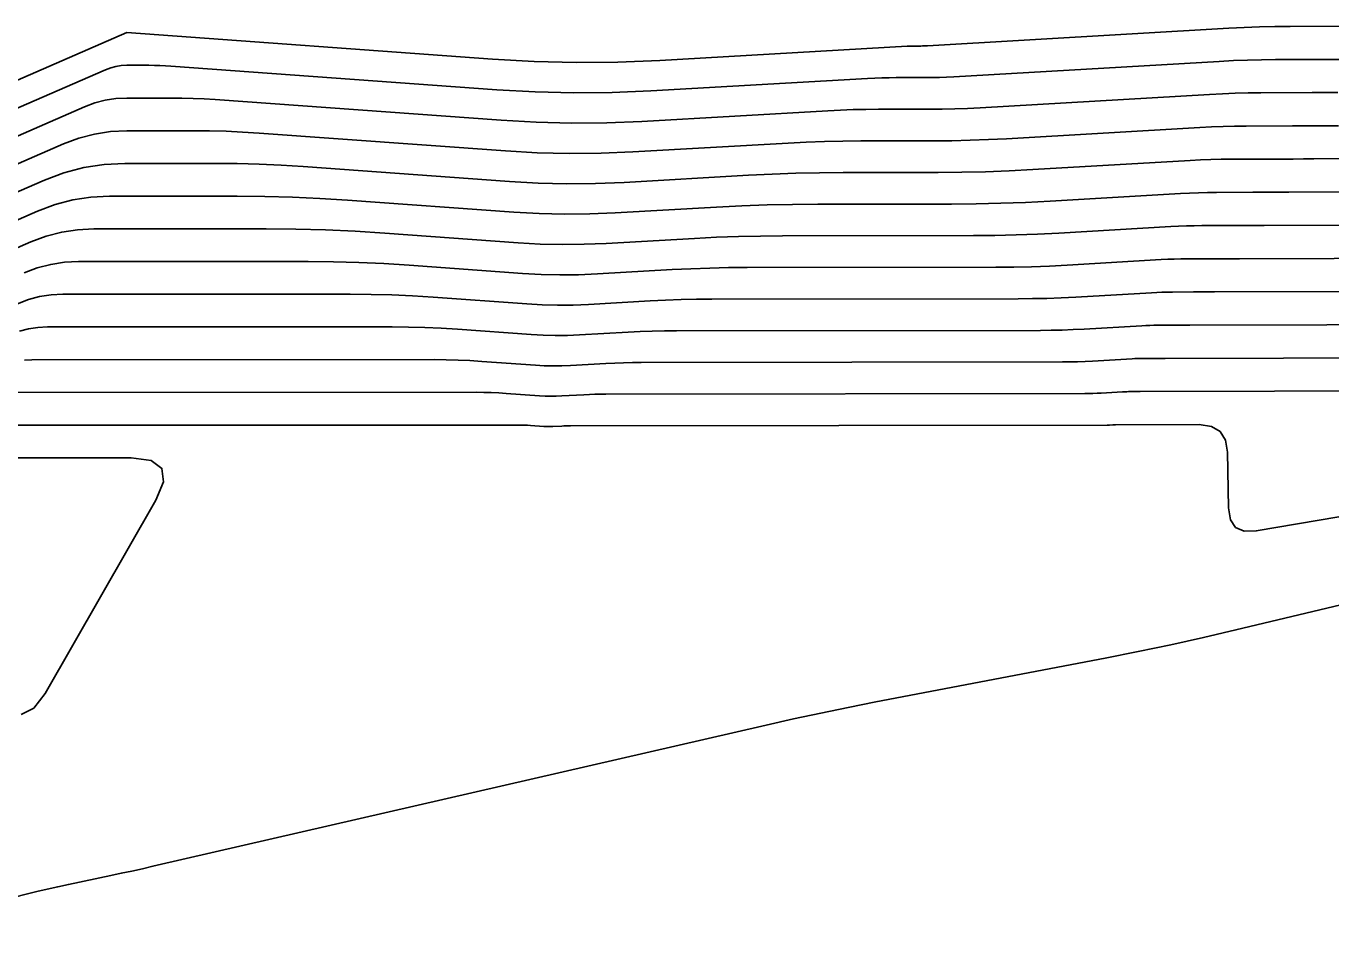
# Model space of a CAD drawing. Extents: x 1768942 to 1774819, y 723037 to 732099.
# Drawn here: x 1770678.8 to 1770732.7, y 731487.3 to 731525.1 of the extents above; entities that cross this region are included whole.
import ezdxf

# ---------------------------------------------------------------- set-up
doc = ezdxf.new("R2010")
doc.units = 0
doc.layers.add('R_Contours', color=7, linetype='Continuous')

msp = doc.modelspace()

# ---------------------------------------------------------------- linework, layer by layer
at = {"layer": 'R_Contours'}
for points in [[(1770734.721, 731525.121), (1770731.017, 731525.108), (1770730.384, 731525.102), (1770729.751, 731525.087), (1770729.119, 731525.063), (1770728.487, 731525.031), (1770716.045, 731524.308), (1770715.976, 731524.305), (1770715.906, 731524.302), (1770715.837, 731524.301), (1770715.767, 731524.3), (1770715.488, 731524.3), (1770715.419, 731524.299), (1770715.349, 731524.298), (1770715.279, 731524.295), (1770715.21, 731524.292), (1770704.995, 731523.708), (1770703.269, 731523.638), (1770701.544, 731523.623), (1770699.82, 731523.664), (1770698.095, 731523.761), (1770683, 731524.852), (1770682.997, 731524.852), (1770673.872, 731520.885)], [(1770674.329, 731519.931), (1770682.129, 731523.322), (1770682.34, 731523.401), (1770682.556, 731523.458), (1770682.776, 731523.492), (1770683.001, 731523.503), (1770683.912, 731523.503), (1770684.139, 731523.501), (1770684.367, 731523.495), (1770684.594, 731523.485), (1770684.821, 731523.471), (1770698.272, 731522.498), (1770699.86, 731522.409), (1770701.449, 731522.371), (1770703.038, 731522.385), (1770704.627, 731522.45), (1770713.572, 731522.96), (1770713.868, 731522.975), (1770714.165, 731522.986), (1770714.461, 731522.993), (1770714.758, 731522.995), (1770715.946, 731522.996), (1770716.243, 731522.999), (1770716.539, 731523.005), (1770716.836, 731523.016), (1770717.133, 731523.031), (1770728.087, 731523.667), (1770728.667, 731523.697), (1770729.248, 731523.719), (1770729.828, 731523.733), (1770730.409, 731523.739), (1770733.301, 731523.749)], [(1770732.976, 731522.38), (1770732.447, 731522.378), (1770731.918, 731522.376), (1770729.802, 731522.369), (1770729.273, 731522.363), (1770728.744, 731522.351), (1770728.216, 731522.331), (1770727.687, 731522.304), (1770718.22, 731521.754), (1770717.696, 731521.728), (1770717.173, 731521.708), (1770716.649, 731521.697), (1770716.125, 731521.692), (1770714.028, 731521.69), (1770713.504, 731521.686), (1770712.98, 731521.674), (1770712.457, 731521.655), (1770711.933, 731521.629), (1770704.259, 731521.191), (1770702.806, 731521.131), (1770701.353, 731521.119), (1770699.901, 731521.153), (1770698.449, 731521.235), (1770686.642, 731522.089), (1770686.188, 731522.117), (1770685.734, 731522.138), (1770685.28, 731522.15), (1770684.825, 731522.154), (1770683.005, 731522.154), (1770682.554, 731522.131), (1770682.114, 731522.063), (1770681.682, 731521.95), (1770681.26, 731521.791), (1770674.787, 731518.977)], [(1770733.011, 731521.011), (1770732.534, 731521.01), (1770732.057, 731521.009), (1770731.58, 731521.007), (1770731.103, 731521.006), (1770729.194, 731520.999), (1770728.717, 731520.994), (1770728.241, 731520.983), (1770727.764, 731520.965), (1770727.288, 731520.941), (1770719.307, 731520.477), (1770718.557, 731520.439), (1770717.806, 731520.411), (1770717.055, 731520.395), (1770716.304, 731520.388), (1770713.298, 731520.385), (1770712.547, 731520.379), (1770711.796, 731520.362), (1770711.045, 731520.335), (1770710.295, 731520.298), (1770703.892, 731519.932), (1770702.575, 731519.878), (1770701.258, 731519.867), (1770699.941, 731519.898), (1770698.625, 731519.972), (1770688.464, 731520.707), (1770687.783, 731520.75), (1770687.101, 731520.781), (1770686.42, 731520.799), (1770685.738, 731520.805), (1770683.008, 731520.805), (1770682.333, 731520.771), (1770681.672, 731520.669), (1770681.024, 731520.499), (1770680.392, 731520.261), (1770675.245, 731518.023)], [(1770737.432, 731519.654), (1770731.987, 731519.64), (1770731.562, 731519.639), (1770731.137, 731519.638), (1770730.712, 731519.637), (1770730.287, 731519.635), (1770728.587, 731519.629), (1770728.162, 731519.625), (1770727.737, 731519.615), (1770727.312, 731519.599), (1770726.888, 731519.577), (1770720.394, 731519.2), (1770719.417, 731519.15), (1770718.439, 731519.114), (1770717.461, 731519.093), (1770716.483, 731519.085), (1770712.568, 731519.08), (1770711.59, 731519.072), (1770710.612, 731519.051), (1770709.634, 731519.015), (1770708.657, 731518.966), (1770703.524, 731518.673), (1770702.343, 731518.625), (1770701.162, 731518.615), (1770699.982, 731518.643), (1770698.802, 731518.709), (1770690.285, 731519.325), (1770689.377, 731519.383), (1770688.469, 731519.423), (1770687.56, 731519.448), (1770686.65, 731519.456), (1770682.927, 731519.456), (1770682.068, 731519.412), (1770681.228, 731519.282), (1770680.405, 731519.066), (1770679.6, 731518.764), (1770675.702, 731517.069)], [(1770738.016, 731518.287), (1770730.964, 731518.269), (1770730.591, 731518.268), (1770730.218, 731518.267), (1770729.845, 731518.266), (1770729.472, 731518.265), (1770727.979, 731518.26), (1770727.606, 731518.256), (1770727.233, 731518.247), (1770726.861, 731518.233), (1770726.488, 731518.214), (1770721.114, 731517.902), (1770720.093, 731517.85), (1770719.073, 731517.812), (1770718.052, 731517.789), (1770717.03, 731517.781), (1770711.52, 731517.775), (1770710.473, 731517.766), (1770709.427, 731517.743), (1770708.382, 731517.706), (1770707.336, 731517.653), (1770703.156, 731517.415), (1770702.112, 731517.372), (1770701.067, 731517.363), (1770700.023, 731517.388), (1770698.979, 731517.446), (1770692.106, 731517.943), (1770690.971, 731518.015), (1770689.836, 731518.066), (1770688.7, 731518.097), (1770687.563, 731518.107), (1770682.286, 731518.106), (1770681.521, 731518.068), (1770680.772, 731517.952), (1770680.039, 731517.759), (1770679.322, 731517.49), (1770676.16, 731516.115)], [(1770739.074, 731516.921), (1770729.941, 731516.898), (1770729.619, 731516.897), (1770729.298, 731516.896), (1770728.977, 731516.895), (1770728.656, 731516.894), (1770727.372, 731516.89), (1770727.051, 731516.886), (1770726.73, 731516.879), (1770726.409, 731516.867), (1770726.089, 731516.85), (1770721.463, 731516.582), (1770720.585, 731516.537), (1770719.707, 731516.505), (1770718.828, 731516.485), (1770717.949, 731516.478), (1770710.062, 731516.469), (1770709.152, 731516.462), (1770708.243, 731516.442), (1770707.333, 731516.409), (1770706.424, 731516.363), (1770702.789, 731516.156), (1770701.88, 731516.119), (1770700.972, 731516.111), (1770700.063, 731516.132), (1770699.155, 731516.183), (1770693.647, 731516.582), (1770692.426, 731516.659), (1770691.204, 731516.714), (1770689.981, 731516.747), (1770688.757, 731516.758), (1770681.646, 731516.757), (1770680.974, 731516.723), (1770680.317, 731516.622), (1770679.673, 731516.453), (1770679.044, 731516.216), (1770676.555, 731515.134)], [(1770678.766, 731514.942), (1770679.308, 731515.146), (1770679.861, 731515.291), (1770680.427, 731515.379), (1770681.005, 731515.408), (1770690.492, 731515.409), (1770691.532, 731515.4), (1770692.571, 731515.372), (1770693.61, 731515.325), (1770694.649, 731515.259), (1770699.332, 731514.92), (1770700.104, 731514.877), (1770700.876, 731514.859), (1770701.649, 731514.865), (1770702.421, 731514.897), (1770705.512, 731515.074), (1770706.285, 731515.112), (1770707.058, 731515.14), (1770707.831, 731515.157), (1770708.605, 731515.164), (1770718.867, 731515.175), (1770719.604, 731515.181), (1770720.34, 731515.197), (1770721.076, 731515.224), (1770721.812, 731515.262), (1770725.689, 731515.487), (1770725.958, 731515.501), (1770726.226, 731515.511), (1770726.495, 731515.517), (1770726.764, 731515.52), (1770727.841, 731515.524), (1770728.11, 731515.525), (1770728.379, 731515.525), (1770728.648, 731515.526), (1770728.917, 731515.527), (1770740.655, 731515.557)], [(1770678.488, 731513.668), (1770678.942, 731513.839), (1770679.406, 731513.961), (1770679.88, 731514.034), (1770680.365, 731514.058), (1770692.226, 731514.06), (1770693.083, 731514.052), (1770693.939, 731514.029), (1770694.795, 731513.991), (1770695.65, 731513.937), (1770699.509, 731513.658), (1770700.145, 731513.622), (1770700.781, 731513.607), (1770701.417, 731513.612), (1770702.054, 731513.638), (1770704.6, 731513.784), (1770705.236, 731513.816), (1770705.873, 731513.839), (1770706.51, 731513.853), (1770707.148, 731513.858), (1770719.785, 731513.872), (1770720.38, 731513.877), (1770720.974, 731513.89), (1770721.568, 731513.912), (1770722.161, 731513.942), (1770725.289, 731514.123), (1770725.506, 731514.135), (1770725.723, 731514.143), (1770725.94, 731514.148), (1770726.157, 731514.15), (1770727.025, 731514.153), (1770727.242, 731514.154), (1770727.459, 731514.155), (1770727.677, 731514.155), (1770727.894, 731514.156), (1770742.236, 731514.193)], [(1770743.817, 731512.828), (1770726.87, 731512.785), (1770726.705, 731512.784), (1770726.54, 731512.784), (1770726.375, 731512.783), (1770726.21, 731512.783), (1770725.549, 731512.78), (1770725.384, 731512.779), (1770725.219, 731512.775), (1770725.054, 731512.769), (1770724.889, 731512.76), (1770722.511, 731512.622), (1770722.059, 731512.599), (1770721.607, 731512.582), (1770721.156, 731512.572), (1770720.704, 731512.569), (1770705.691, 731512.552), (1770705.19, 731512.548), (1770704.689, 731512.537), (1770704.188, 731512.519), (1770703.687, 731512.494), (1770701.686, 731512.38), (1770701.186, 731512.359), (1770700.685, 731512.355), (1770700.185, 731512.367), (1770699.685, 731512.395), (1770696.652, 731512.614), (1770695.98, 731512.657), (1770695.307, 731512.687), (1770694.634, 731512.705), (1770693.96, 731512.711), (1770679.724, 731512.709), (1770679.333, 731512.689), (1770678.951, 731512.63), (1770678.576, 731512.532)], [(1770678.786, 731511.345), (1770679.083, 731511.36), (1770695.694, 731511.362), (1770696.185, 731511.358), (1770696.675, 731511.344), (1770697.165, 731511.322), (1770697.654, 731511.291), (1770699.862, 731511.132), (1770700.226, 731511.111), (1770700.59, 731511.103), (1770700.954, 731511.106), (1770701.318, 731511.121), (1770702.775, 731511.204), (1770703.14, 731511.222), (1770703.504, 731511.235), (1770703.869, 731511.243), (1770704.233, 731511.246), (1770721.622, 731511.265), (1770721.932, 731511.268), (1770722.241, 731511.275), (1770722.551, 731511.286), (1770722.86, 731511.302), (1770724.49, 731511.397), (1770724.603, 731511.402), (1770724.716, 731511.407), (1770724.829, 731511.409), (1770724.942, 731511.411), (1770725.394, 731511.412), (1770725.507, 731511.412), (1770725.621, 731511.413), (1770725.734, 731511.413), (1770725.847, 731511.413), (1770745.398, 731511.464)], [(1770746.979, 731510.099), (1770724.823, 731510.042), (1770724.701, 731510.042), (1770724.579, 731510.042), (1770724.334, 731510.041), (1770724.273, 731510.04), (1770724.212, 731510.039), (1770724.151, 731510.036), (1770724.09, 731510.033), (1770723.209, 731509.982), (1770723.042, 731509.974), (1770722.875, 731509.967), (1770722.707, 731509.964), (1770722.54, 731509.962), (1770702.776, 731509.941), (1770702.548, 731509.939), (1770702.319, 731509.934), (1770702.091, 731509.926), (1770701.863, 731509.914), (1770700.951, 731509.862), (1770700.722, 731509.853), (1770700.494, 731509.851), (1770700.266, 731509.856), (1770700.039, 731509.869), (1770698.656, 731509.969), (1770698.349, 731509.988), (1770698.043, 731510.002), (1770697.736, 731510.01), (1770697.429, 731510.013), (1770678.443, 731510.011)], [(1770744.149, 731506.761), (1770729.614, 731504.293), (1770729.119, 731504.281), (1770728.762, 731504.436), (1770728.545, 731504.758), (1770728.466, 731505.247), (1770728.427, 731507.538), (1770728.347, 731508.039), (1770728.127, 731508.396), (1770727.765, 731508.61), (1770727.263, 731508.68), (1770723.8, 731508.671), (1770723.727, 731508.671), (1770723.718, 731508.671), (1770723.709, 731508.671), (1770723.699, 731508.67), (1770723.69, 731508.67), (1770723.558, 731508.662), (1770723.533, 731508.661), (1770723.508, 731508.66), (1770723.483, 731508.659), (1770723.458, 731508.659), (1770701.319, 731508.635), (1770701.227, 731508.634), (1770701.135, 731508.632), (1770701.043, 731508.629), (1770700.951, 731508.624), (1770700.583, 731508.603), (1770700.491, 731508.599), (1770700.399, 731508.599), (1770700.307, 731508.601), (1770700.215, 731508.606), (1770699.658, 731508.646), (1770699.534, 731508.654), (1770699.411, 731508.66), (1770699.287, 731508.663), (1770699.163, 731508.664), (1770677.802, 731508.661)], [(1770677.161, 731507.312), (1770683.187, 731507.313), (1770684.008, 731507.203), (1770684.451, 731506.875), (1770684.516, 731506.327), (1770684.203, 731505.561), (1770679.636, 731497.588), (1770679.168, 731496.99), (1770678.642, 731496.726)], [(1770670.843, 731487.259), (1770678.851, 731489.308), (1770679.284, 731489.416), (1770679.719, 731489.52), (1770680.154, 731489.618), (1770680.59, 731489.712), (1770682.339, 731490.077), (1770682.775, 731490.17), (1770683.212, 731490.265), (1770683.648, 731490.361), (1770684.083, 731490.46), (1770709.391, 731496.287), (1770710.517, 731496.541), (1770711.646, 731496.784), (1770712.776, 731497.017), (1770713.909, 731497.239), (1770723.383, 731499.051), (1770724.736, 731499.318), (1770726.085, 731499.6), (1770727.431, 731499.898), (1770728.774, 731500.211), (1770735.412, 731501.798)]]:
    msp.add_lwpolyline(points, dxfattribs=at)

doc.saveas('drawing.dxf')
